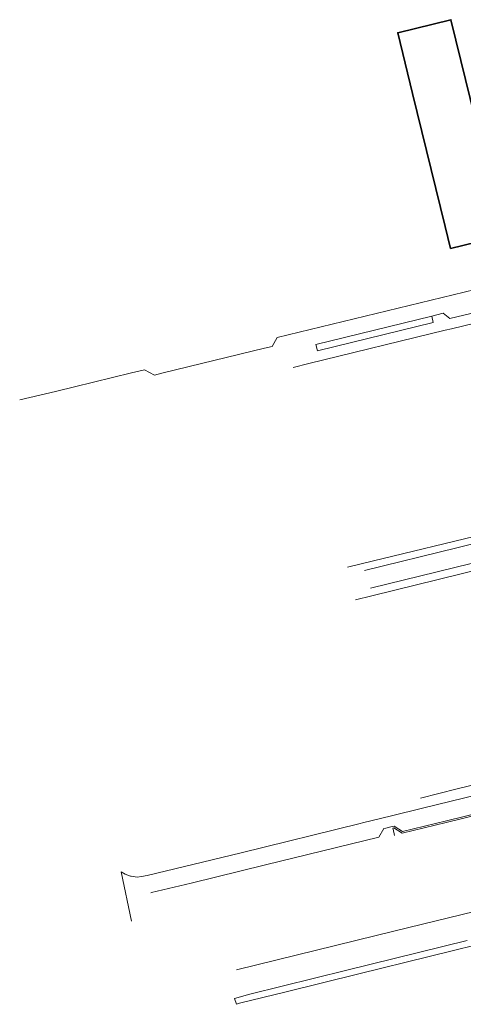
# Model space of a CAD drawing. Header units: metres. Extents: x 152391 to 157968, y 462336 to 467280.
# Tile 576 of 656: x 156452 to 156572, y 464154 to 464420. Entities that reach past the tile are written whole.
import ezdxf

# ---------------------------------------------------------------- set-up
doc = ezdxf.new("R2010")
doc.units = ezdxf.units.M
doc.header["$LTSCALE"] = 0.75
for name, color, linetype, lineweight in [('B-WE-OG-BEBOUWING-GV', 6, 'Continuous', 35), ('B-WE-OG-TERREIN_CULTUURSCHEIDING-GV', 251, 'Continuous', 18), ('B-WE-VH-VERHARDING_ASFALT-GV', 251, 'Continuous', 18), ('B-WE-VH-VERHARDING_TEGEL-GV', 251, 'Continuous', 18)]:
    doc.layers.add(name, color=color, linetype=linetype, lineweight=lineweight)

msp = doc.modelspace()

# ---------------------------------------------------------------- linework, layer by layer
at = {"layer": 'B-WE-OG-BEBOUWING-GV'}
msp.add_lwpolyline([(156558.04, 464399.81), (156566.82, 464363.93), (156568.27, 464358.02), (156582.61, 464361.53), (156581.18, 464367.38), (156571.06, 464408.74), (156568.37, 464419.73), (156554.03, 464416.22)], close=True, dxfattribs=at)
at = {"layer": 'B-WE-OG-TERREIN_CULTUURSCHEIDING-GV'}
msp.add_lwpolyline([(156622.59, 464214.99), (156620.43, 464214.52), (156620.06, 464216.03), (156607.71, 464213.01), (156607.17, 464212.85), (156590.56, 464208.79), (156567.11, 464203.07), (156555.25, 464200.18), (156552.97, 464201.63), (156552.7, 464201.56), (156552.77, 464201.28), (156553.18, 464199.57)], dxfattribs=at)
at = {"layer": 'B-WE-VH-VERHARDING_ASFALT-GV'}
for points in [[(156590.51, 464350.71), (156580.24, 464348.22), (156574.94, 464346.93), (156521.48, 464333.93), (156520.2, 464331.56), (156518.06, 464331.04), (156490.81, 464324.41), (156488.4, 464323.83), (156485.77, 464325.26), (156482.24, 464324.4), (156461.77, 464319.42), (156452.1, 464317.12)], [(156531.95, 464332.09), (156563.19, 464339.75), (156566.27, 464340.51), (156568.08, 464339.07), (156590.71, 464344.52), (156594.86, 464345.53)], [(156605.27, 464285.97), (156600.16, 464284.64), (156570, 464277.18), (156545.1, 464271.08)], [(156546.64, 464266.28), (156600.59, 464279.55), (156606.47, 464281.04)], [(156620.36, 464221.91), (156599.86, 464216.51), (156583.17, 464212.46), (156560.72, 464206.9), (156552.36, 464204.87), (156544.53, 464202.97), (156543.94, 464202.82), (156511.78, 464194.86), (156503.96, 464192.98), (156486.44, 464188.79), (156484.9, 464188.46), (156483.76, 464188.35), (156482.18, 464188.57), (156482.01, 464188.63), (156480.51, 464189.13), (156479.46, 464189.75), (156482.28, 464176.46)], [(156487.48, 464184.11), (156487.67, 464184.16), (156498.36, 464186.73), (156518.35, 464191.63), (156548.89, 464199.09), (156550.28, 464201.43), (156550.78, 464201.55), (156552.53, 464201.98), (156553.03, 464202.11), (156555.3, 464200.65), (156567.17, 464203.55), (156591.38, 464209.45), (156606.91, 464213.24), (156607.47, 464213.41), (156619.97, 464216.45), (156621.86, 464216.88)], [(156649.44, 464199.42), (156649.48, 464199.25), (156648.18, 464198.94), (156646.24, 464198.46), (156644.3, 464197.97), (156636.55, 464196.07), (156630.74, 464194.6), (156624.59, 464193.03), (156624.49, 464193.18), (156623.79, 464192.92), (156621.2, 464191.97), (156620.74, 464191.81), (156607.86, 464187.33), (156606.92, 464187.01), (156605.92, 464186.77), (156593.8, 464183.8), (156592.05, 464183.33), (156582.07, 464180.88), (156553.33, 464173.82), (156510.53, 464163.29)], [(156572.78, 464171.23), (156540.28, 464163.25), (156514.13, 464156.73), (156510, 464155.58), (156510.58, 464154.01), (156511.38, 464154.3), (156523.97, 464157.42), (156543.5, 464162.24), (156581.42, 464171.59)]]:
    msp.add_lwpolyline(points, dxfattribs=at)
at = {"layer": 'B-WE-VH-VERHARDING_TEGEL-GV'}
for points in [[(156596.38, 464339.59), (156594.86, 464345.53), (156590.71, 464344.52), (156568.08, 464339.07), (156566.27, 464340.51), (156563.19, 464339.75), (156563.61, 464337.99), (156532.38, 464330.34), (156531.95, 464332.09)], [(156525.81, 464325.91), (156530.03, 464326.92), (156566.82, 464335.91), (156568.49, 464336.31), (156592.16, 464342.05)], [(156604.86, 464287.76), (156599.71, 464286.43), (156580.17, 464281.64), (156544.53, 464273.01), (156540.48, 464271.95)], [(156545.1, 464271.08), (156570, 464277.18), (156600.16, 464284.64), (156605.27, 464285.97)], [(156542.68, 464263.2), (156547.07, 464264.28), (156582.81, 464273.04), (156584.26, 464273.39), (156600.31, 464277.29), (156606.87, 464279.14)], [(156606.47, 464281.04), (156600.59, 464279.55), (156546.64, 464266.28)], [(156620.19, 464224.77), (156611.01, 464222.45), (156600.32, 464219.57), (156570.05, 464212.14), (156560.2, 464209.68)], [(156560.72, 464206.9), (156583.17, 464212.46), (156599.86, 464216.51), (156620.36, 464221.91)]]:
    msp.add_lwpolyline(points, dxfattribs=at)

doc.saveas('drawing.dxf')
